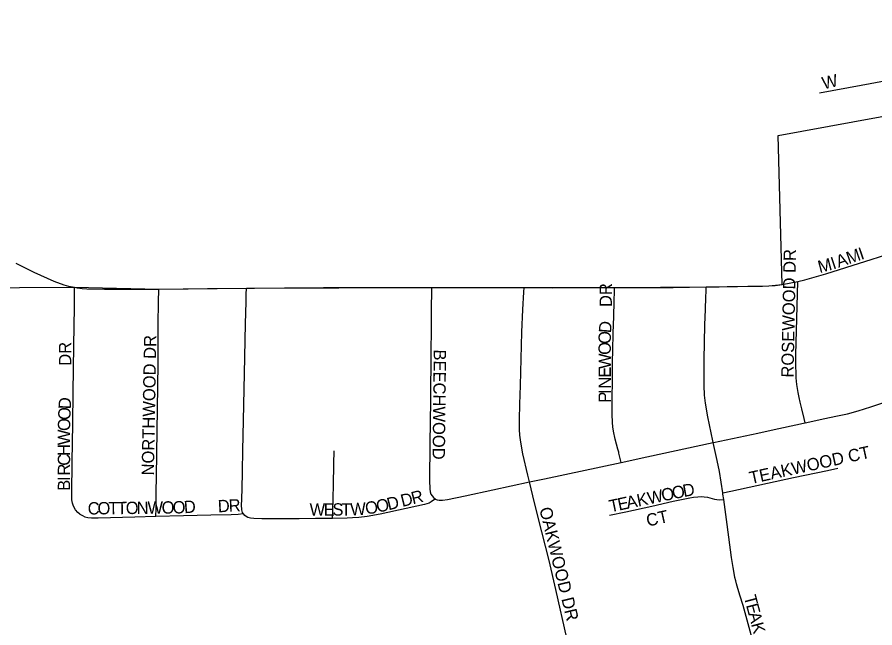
# Model space of a CAD drawing. Extents: x 1772825 to 1773716, y 1138558 to 1139032.
# Drawn here: x 1773312.65 to 1773325.79, y 1138871.57 to 1138880.93 of the extents above; entities that cross this region are included whole.
import ezdxf

# ---------------------------------------------------------------- set-up
doc = ezdxf.new("R2010")
doc.units = 0
for name, color, linetype in [('GM_X_City_Street', 7, 'Continuous'), ('GM_X_City_Street_Text', 7, 'Continuous'), ('GM_X_Corporation', 7, 'Continuous'), ('GM_X_County_Road', 7, 'Continuous')]:
    doc.layers.add(name, color=color, linetype=linetype)

msp = doc.modelspace()

# ---------------------------------------------------------------- linework, layer by layer
at = {"layer": 'GM_X_City_Street'}
for points in [[(1773324.942, 1138879.768), (1773325.58, 1138879.886), (1773326.156, 1138879.993), (1773327.148, 1138880.178), (1773327.99, 1138880.338), (1773328.564, 1138880.441), (1773328.857, 1138880.495), (1773329.176, 1138880.558), (1773329.824, 1138880.677), (1773331.183, 1138880.926)], [(1773324.61, 1138876.875), (1773324.715, 1138876.9), (1773324.824, 1138876.928), (1773325.039, 1138876.99), (1773325.346, 1138877.087), (1773326.247, 1138877.375), (1773326.291, 1138877.389)], [(1773324.368, 1138876.826), (1773324.61, 1138876.875)], [(1773324.721, 1138874.707), (1773324.706, 1138874.772), (1773324.669, 1138874.925), (1773324.647, 1138875.024), (1773324.631, 1138875.097), (1773324.614, 1138875.171), (1773324.602, 1138875.236), (1773324.594, 1138875.296), (1773324.585, 1138875.396), (1773324.581, 1138875.499), (1773324.579, 1138875.553), (1773324.579, 1138875.599), (1773324.579, 1138875.66), (1773324.579, 1138875.752), (1773324.594, 1138876.306), (1773324.61, 1138876.875)], [(1773313.608, 1138873.309), (1773313.577, 1138873.335), (1773313.543, 1138873.375), (1773313.516, 1138873.421), (1773313.505, 1138873.445), (1773313.496, 1138873.474), (1773313.488, 1138873.527), (1773313.485, 1138873.625), (1773313.492, 1138874.109), (1773313.501, 1138874.693), (1773313.508, 1138875.178), (1773313.519, 1138875.888), (1773313.529, 1138876.484), (1773313.526, 1138876.785)], [(1773314.774, 1138873.276), (1773314.776, 1138873.39), (1773314.78, 1138873.642), (1773314.784, 1138873.892), (1773314.807, 1138875.61), (1773314.808, 1138875.908), (1773314.81, 1138876.22), (1773314.815, 1138876.555), (1773314.818, 1138876.758)], [(1773316.113, 1138873.317), (1773316.102, 1138873.336), (1773316.096, 1138873.354), (1773316.091, 1138873.376), (1773316.089, 1138873.402), (1773316.087, 1138873.428), (1773316.093, 1138873.686), (1773316.1, 1138873.967), (1773316.107, 1138874.286), (1773316.115, 1138874.746), (1773316.132, 1138875.466), (1773316.146, 1138876.224), (1773316.155, 1138876.561), (1773316.158, 1138876.675), (1773316.16, 1138876.772)], [(1773318.996, 1138876.783), (1773318.994, 1138876.651), (1773318.993, 1138876.54), (1773318.993, 1138876.416), (1773318.991, 1138876.141), (1773318.987, 1138875.803), (1773318.982, 1138875.048), (1773318.972, 1138874.39), (1773318.966, 1138873.822), (1773318.97, 1138873.696), (1773318.978, 1138873.649), (1773318.988, 1138873.616), (1773319.004, 1138873.587), (1773319.025, 1138873.561), (1773319.051, 1138873.541), (1773319.055, 1138873.54)], [(1773320.499, 1138873.801), (1773320.472, 1138873.907), (1773320.396, 1138874.235), (1773320.368, 1138874.382), (1773320.359, 1138874.448), (1773320.352, 1138874.519), (1773320.346, 1138874.607), (1773320.344, 1138874.757), (1773320.35, 1138874.993), (1773320.359, 1138875.279), (1773320.38, 1138876.099), (1773320.395, 1138876.446), (1773320.411, 1138876.71), (1773320.416, 1138876.783)], [(1773321.901, 1138874.102), (1773321.867, 1138874.244), (1773321.864, 1138874.256), (1773321.853, 1138874.304), (1773321.812, 1138874.46), (1773321.786, 1138874.581), (1773321.776, 1138874.645), (1773321.768, 1138874.715), (1773321.763, 1138874.84), (1773321.762, 1138875.014), (1773321.768, 1138875.423), (1773321.77, 1138875.51), (1773321.772, 1138875.646), (1773321.775, 1138875.819), (1773321.782, 1138876.08), (1773321.788, 1138876.34), (1773321.795, 1138876.567), (1773321.799, 1138876.732), (1773321.8, 1138876.78)], [(1773323.312, 1138874.404), (1773323.306, 1138874.433), (1773323.23, 1138874.799), (1773323.193, 1138875.008), (1773323.18, 1138875.132), (1773323.173, 1138875.282), (1773323.176, 1138875.676), (1773323.186, 1138876.209), (1773323.192, 1138876.446), (1773323.199, 1138876.633), (1773323.202, 1138876.726), (1773323.206, 1138876.79)], [(1773324.721, 1138874.707), (1773325.025, 1138874.773), (1773325.192, 1138874.809), (1773325.27, 1138874.824), (1773325.37, 1138874.848), (1773325.533, 1138874.892), (1773325.728, 1138874.952), (1773326.104, 1138875.082), (1773326.365, 1138875.166)], [(1773323.312, 1138874.404), (1773323.316, 1138874.405), (1773323.996, 1138874.551), (1773324.2, 1138874.597), (1773324.697, 1138874.702), (1773324.721, 1138874.707)], [(1773321.901, 1138874.102), (1773322.295, 1138874.186), (1773323.312, 1138874.404)], [(1773323.46, 1138873.634), (1773323.407, 1138873.96), (1773323.373, 1138874.13), (1773323.312, 1138874.404)], [(1773317.48, 1138873.244), (1773317.483, 1138873.373), (1773317.488, 1138873.564), (1773317.493, 1138873.746), (1773317.501, 1138874.08), (1773317.504, 1138874.281)], [(1773320.499, 1138873.801), (1773320.727, 1138873.85), (1773321.901, 1138874.102)], [(1773323.46, 1138873.634), (1773323.585, 1138873.661), (1773324.541, 1138873.869), (1773325.062, 1138873.978), (1773325.22, 1138874.012)], [(1773319.055, 1138873.54), (1773319.081, 1138873.528), (1773319.114, 1138873.521), (1773319.136, 1138873.52), (1773319.164, 1138873.521), (1773319.244, 1138873.534), (1773319.511, 1138873.589), (1773319.937, 1138873.681), (1773320.499, 1138873.801)], [(1773321.381, 1138869.742), (1773321.381, 1138869.856), (1773321.377, 1138869.917), (1773321.373, 1138869.958), (1773321.367, 1138870.011), (1773321.355, 1138870.08), (1773321.344, 1138870.141), (1773321.217, 1138870.725), (1773321.071, 1138871.406), (1773320.902, 1138872.155), (1773320.798, 1138872.596), (1773320.687, 1138873.037), (1773320.576, 1138873.483), (1773320.499, 1138873.801)], [(1773321.726, 1138873.291), (1773321.973, 1138873.344), (1773322.37, 1138873.431), (1773322.698, 1138873.505), (1773322.954, 1138873.558), (1773323.01, 1138873.567), (1773323.076, 1138873.575), (1773323.138, 1138873.577), (1773323.174, 1138873.575), (1773323.223, 1138873.566), (1773323.334, 1138873.538), (1773323.37, 1138873.531), (1773323.403, 1138873.529), (1773323.474, 1138873.534)], [(1773323.474, 1138873.534), (1773323.462, 1138873.617), (1773323.46, 1138873.634)], [(1773319.055, 1138873.54), (1773319.013, 1138873.511), (1773318.991, 1138873.496), (1773318.961, 1138873.479), (1773318.891, 1138873.456), (1773318.209, 1138873.308), (1773318.009, 1138873.271), (1773317.881, 1138873.256), (1773317.788, 1138873.251), (1773317.702, 1138873.248), (1773317.48, 1138873.244)], [(1773324.154, 1138870.359), (1773324.145, 1138870.405), (1773324.07, 1138870.768), (1773324.017, 1138870.997), (1773323.96, 1138871.222), (1773323.895, 1138871.458), (1773323.771, 1138871.906), (1773323.721, 1138872.064), (1773323.681, 1138872.203), (1773323.67, 1138872.24), (1773323.657, 1138872.288), (1773323.646, 1138872.337), (1773323.633, 1138872.403), (1773323.617, 1138872.489), (1773323.595, 1138872.644), (1773323.527, 1138873.15), (1773323.474, 1138873.534)], [(1773313.608, 1138873.309), (1773313.65, 1138873.285), (1773313.687, 1138873.269), (1773313.733, 1138873.257), (1773313.789, 1138873.253), (1773313.889, 1138873.251), (1773314.449, 1138873.266), (1773314.774, 1138873.276)], [(1773314.774, 1138873.276), (1773315.195, 1138873.289), (1773315.617, 1138873.297), (1773315.926, 1138873.303), (1773316.033, 1138873.31), (1773316.113, 1138873.317)], [(1773317.48, 1138873.244), (1773317.466, 1138873.244), (1773317.217, 1138873.242), (1773316.969, 1138873.238), (1773316.621, 1138873.238), (1773316.397, 1138873.235), (1773316.272, 1138873.24), (1773316.221, 1138873.247), (1773316.181, 1138873.257), (1773316.156, 1138873.271), (1773316.134, 1138873.289), (1773316.116, 1138873.311), (1773316.113, 1138873.317)]]:
    msp.add_lwpolyline(points, dxfattribs=at)
at = {"layer": 'GM_X_Corporation'}
msp.add_lwpolyline([(1773310.153, 1138876.765), (1773313.526, 1138876.785), (1773314.818, 1138876.758), (1773316.16, 1138876.772), (1773318.996, 1138876.783), (1773320.416, 1138876.783), (1773321.8, 1138876.78), (1773323.206, 1138876.79), (1773324.166, 1138876.806), (1773324.368, 1138876.826), (1773324.306, 1138879.111), (1773329.304, 1138880.026)], dxfattribs=at)
at = {"layer": 'GM_X_County_Road'}
for points in [[(1773312.626, 1138877.157), (1773312.902, 1138877.019), (1773313.212, 1138876.878), (1773313.362, 1138876.825), (1773313.436, 1138876.804), (1773313.526, 1138876.785)], [(1773313.526, 1138876.785), (1773313.569, 1138876.777), (1773313.646, 1138876.769), (1773313.714, 1138876.764), (1773313.986, 1138876.756), (1773314.508, 1138876.755), (1773314.818, 1138876.758)], [(1773314.818, 1138876.758), (1773315.565, 1138876.766), (1773316.16, 1138876.772)], [(1773316.16, 1138876.772), (1773316.286, 1138876.773), (1773316.746, 1138876.777), (1773317.343, 1138876.78), (1773317.554, 1138876.781), (1773318.325, 1138876.781), (1773318.885, 1138876.784), (1773318.996, 1138876.783)], [(1773318.996, 1138876.783), (1773319.581, 1138876.782), (1773320.277, 1138876.784), (1773320.416, 1138876.783)], [(1773320.416, 1138876.783), (1773320.849, 1138876.778), (1773321.8, 1138876.78)], [(1773321.8, 1138876.78), (1773322.043, 1138876.781), (1773322.701, 1138876.783), (1773323.206, 1138876.79)], [(1773323.206, 1138876.79), (1773323.406, 1138876.794)], [(1773323.406, 1138876.794), (1773323.684, 1138876.798), (1773324.069, 1138876.803), (1773324.166, 1138876.806), (1773324.261, 1138876.813), (1773324.368, 1138876.826)]]:
    msp.add_lwpolyline(points, dxfattribs=at)

# ---------------------------------------------------------------- texts
at = {"layer": 'GM_X_City_Street_Text'}
for s, height, rotation, p in [('W', 0.189, 13.0032, (1773325.004, 1138879.818)), ('M', 0.189, 18.8994, (1773325.389, 1138877.138)), ('I', 0.189, 18.8774, (1773325.578, 1138877.203)), ('ROSEWOOD DR', 0.18939, 88.8753, (1773324.543, 1138875.4)), ('I', 0.189, 18.3996, (1773325.15, 1138877.057)), ('A', 0.189, 18.8761, (1773325.231, 1138877.084)), ('M', 0.189, 14.7519, (1773324.944, 1138877.002)), ('DR', 0.1894, 90, (1773321.76, 1138876.483)), ('D', 0.189, 85.7555, (1773321.746, 1138876.079)), ('O', 0.189, 89.2786, (1773321.744, 1138875.916)), ('DR', 0.1894, 90, (1773313.477, 1138875.583)), ('NORTHWOOD DR', 0.18939, 89.0042, (1773314.744, 1138873.9)), ('O', 0.189, 89.9781, (1773321.744, 1138875.75)), ('BEECHWOOD', 0.1894, 269.3562, (1773319.031, 1138875.833)), ('W', 0.189, 89.9798, (1773321.744, 1138875.533)), ('E', 0.189, 89.9727, (1773321.744, 1138875.4)), ('N', 0.189, 89.9781, (1773321.744, 1138875.233)), ('I', 0.189, 89.985, (1773321.744, 1138875.15)), ('P', 0.189, 89.9727, (1773321.744, 1138875.016)), ('D', 0.189, 87.7041, (1773313.469, 1138874.914)), ('O', 0.189, 87.8797, (1773313.463, 1138874.748)), ('O', 0.189, 89.2349, (1773313.46, 1138874.582)), ('W', 0.189, 89.9832, (1773313.46, 1138874.366)), ('H', 0.189, 89.9928, (1773313.46, 1138874.2)), ('TEAKWOOD CT', 0.18939, 12.4074, (1773323.889, 1138873.768)), ('C', 0.189, 89.9757, (1773313.46, 1138874.05)), ('R', 0.189, 89.994, (1773313.46, 1138873.9)), ('I', 0.189, 89.9563, (1773313.46, 1138873.816)), ('B', 0.189, 90, (1773313.46, 1138873.666)), ('O', 0.189, 11.8278, (1773322.538, 1138873.502)), ('O', 0.189, 11.82, (1773322.701, 1138873.536)), ('D', 0.189, 10.4612, (1773322.863, 1138873.57)), ('D', 0.189, 13.6192, (1773318.338, 1138873.367)), ('D', 0.189, 13.7023, (1773318.549, 1138873.418)), ('R', 0.189, 13.7064, (1773318.71, 1138873.458)), ('E', 0.189, 11.8296, (1773321.869, 1138873.362)), ('A', 0.189, 11.82, (1773321.999, 1138873.389)), ('K', 0.189, 11.82, (1773322.163, 1138873.423)), ('W', 0.189, 11.8177, (1773322.326, 1138873.457)), ('C', 0.189, 0.6558, (1773313.73, 1138873.302)), ('O', 0.189, 0.6687, (1773313.88, 1138873.304)), ('T', 0.189, 0.6557, (1773314.046, 1138873.306)), ('T', 0.189, 0.6557, (1773314.18, 1138873.307)), ('O', 0.189, 0.6558, (1773314.313, 1138873.309)), ('N', 0.189, 0.6687, (1773314.48, 1138873.311)), ('W', 0.189, 0.6556, (1773314.646, 1138873.313)), ('O', 0.189, 0.6687, (1773314.863, 1138873.315)), ('O', 0.189, 1.3338, (1773315.032, 1138873.317)), ('D', 0.189, 4.2024, (1773315.209, 1138873.321)), ('D', 0.189, 3.0829, (1773315.727, 1138873.335)), ('R', 0.189, 2.672, (1773315.893, 1138873.344)), ('W', 0.189, 0.1009, (1773317.129, 1138873.285)), ('E', 0.189, 0.0954, (1773317.346, 1138873.286)), ('S', 0.189, 0.082, (1773317.479, 1138873.286)), ('T', 0.189, 0.1089, (1773317.613, 1138873.286)), ('W', 0.189, 3.0668, (1773317.757, 1138873.287)), ('O', 0.189, 9.4516, (1773317.996, 1138873.301)), ('O', 0.189, 12.4995, (1773318.171, 1138873.33)), ('T', 0.189, 11.8296, (1773321.738, 1138873.334)), ('OAKWOOD DR', 0.1894, 283.7473, (1773320.647, 1138873.391)), ('CT', 0.1894, 12.5327, (1773322.309, 1138873.116)), ('T', 0.189, 284.8381, (1773323.78, 1138872.042)), ('E', 0.189, 284.8381, (1773323.814, 1138871.913)), ('A', 0.189, 284.8455, (1773323.849, 1138871.784)), ('K', 0.189, 284.8595, (1773323.891, 1138871.623))]:
    msp.add_text(s, height=height, rotation=rotation, dxfattribs=at).set_placement(p)

doc.saveas('drawing.dxf')
